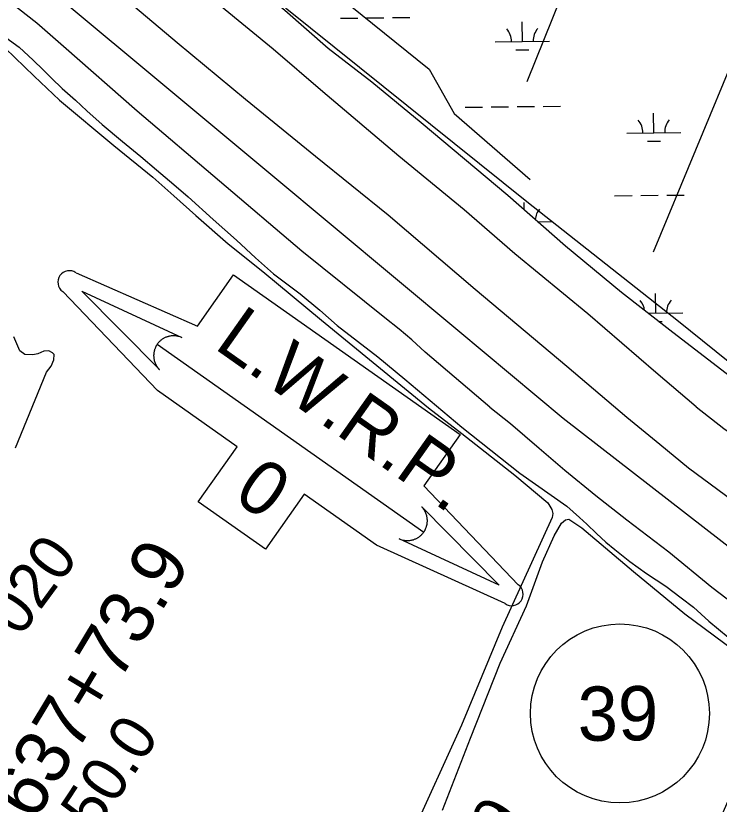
# Model space of a CAD drawing. Extents: x 3734862 to 3772949, y 391520 to 417239.
# Drawn here: x 3764747 to 3766043, y 398891 to 400345 of the extents above; entities that cross this region are included whole.
import ezdxf

# ---------------------------------------------------------------- set-up
doc = ezdxf.new("R2010")
doc.units = 0
for name, color, linetype in [('V-LEVE-TOET', 7, 'Continuous'), ('V-RIVR-EDGE', 7, 'Continuous'), ('V-RIVR-RANG-IDEN', 7, 'Continuous'), ('V-ROAD-CNTR', 7, 'Continuous'), ('V-ROAD-IDEN', 7, 'Continuous'), ('V-SITE-VEGE', 7, 'Continuous'), ('V-SURV-IDEN', 7, 'Continuous'), ('V-TOPO-SHOR', 7, 'Continuous'), ('V-TOPO-WATR-IDEN', 7, 'Continuous'), ('V-WETL-SWMP', 7, 'Continuous')]:
    doc.layers.add(name, color=color, linetype=linetype)

msp = doc.modelspace()

# ---------------------------------------------------------------- linework, layer by layer
at = {"layer": 'V-LEVE-TOET'}
for points in [[(3766000.7, 399623.6), (3765926.2, 399686.8), (3765800.9, 399795.1), (3765666.6, 399905.5), (3765572.8, 399986.6), (3765452.8, 400085.9), (3765312.7, 400204.5), (3765221, 400283), (3765074.9, 400403.2), (3764955, 400503.9), (3764844.3, 400589.7), (3764816.5, 400608.9), (3764797.5, 400626), (3764771.5, 400651.5), (3764758.9, 400668.1), (3764754.3, 400677.9), (3764750.5, 400683.4), (3764741.3, 400694.5)], [(3764724.4, 400571.9), (3764777.4, 400525), (3764907.4, 400411.1), (3765044.2, 400295.5), (3765170, 400191)], [(3765170, 400191), (3765298.8, 400085.7), (3765432.7, 399977.3), (3765593.4, 399840.4), (3765762.1, 399698.4), (3765872.8, 399604.6), (3765933.4, 399554.7)], [(3766000.7, 399623.6), (3766051.8, 399583.7), (3766152.7, 399513.4), (3766206.1, 399474.7), (3766298, 399402.4), (3766368.4, 399353.5), (3766423.4, 399316.3), (3766476.1, 399284.7), (3766539.4, 399247.6), (3766612.2, 399205), (3766714.3, 399145.7), (3766810.5, 399092), (3766901.1, 399040.7), (3766963.2, 399010.7), (3767052.6, 398965.3), (3767115.9, 398935.3), (3767147.6, 398921.9), (3767164.7, 398914.1), (3767174.6, 398910.9), (3767185.3, 398905.8), (3767205.5, 398894.7), (3767269.2, 398862.4)], [(3765933.4, 399554.7), (3765986.5, 399511.2), (3766080.7, 399441.7), (3766204.5, 399354.8), (3766290, 399298.3), (3766366.4, 399244.6), (3766432.5, 399199.2), (3766491.1, 399164.4), (3766570.6, 399118.6), (3766618.1, 399090.6), (3766684.6, 399052.3), (3766758.6, 399010.5), (3766842.5, 398965.4), (3766947.7, 398911.8), (3767012.6, 398882.2)]]:
    msp.add_lwpolyline(points, dxfattribs=at)
at = {"layer": 'V-RIVR-EDGE'}
msp.add_spline([(3755702.1, 404495.3), (3755757.2, 404470.8), (3755793.3, 404451.2), (3755852.5, 404424.4), (3755881.4, 404415.7), (3755906.2, 404404.4), (3755920.2, 404395.8), (3755948.7, 404379.4), (3755958.2, 404378.9), (3755969, 404378), (3755990.7, 404368.5), (3756022.8, 404350.3), (3756054.8, 404336.6), (3756079.7, 404323), (3756103.6, 404309.4), (3756144.2, 404288), (3756167.7, 404269), (3756188.9, 404253.6), (3756231.4, 404233.1), (3756271.6, 404217.2), (3756299.1, 404203.1), (3756403, 404163.5), (3756460.4, 404140.3), (3756508.7, 404114.9), (3756530.8, 404104), (3756588.2, 404078), (3756639.2, 404052.1), (3756694.3, 404019.5), (3756726.8, 403998.1), (3756735.8, 403989.1), (3756740.3, 403979.6), (3756740.3, 403973.2), (3756740.7, 403967.8), (3756747.5, 403960.5), (3756759.7, 403953.7), (3756786.3, 403941.5), (3756814.3, 403929.2), (3756864.5, 403904.6), (3756889.3, 403896), (3756899.7, 403897.3), (3756908.3, 403901.8), (3756919.2, 403901.3), (3756933.2, 403894.1), (3756945.8, 403892.7), (3756956.2, 403893.1), (3756962.1, 403897.2), (3756970.7, 403896.7), (3756978.4, 403894.4), (3756992.4, 403894.8), (3757002.8, 403897.5), (3757019.1, 403901.5), (3757027.7, 403901.5), (3757034, 403901.1), (3757036.3, 403896.5), (3757036.7, 403891.1), (3757038.5, 403883.4), (3757046.6, 403874.3), (3757060.6, 403866.2), (3757076.4, 403853.9), (3757104.4, 403831.2), (3757122.4, 403816.7), (3757145.5, 403804.5), (3757165.3, 403796.7), (3757181.6, 403787.2), (3757194.2, 403777.7), (3757213.6, 403765.4), (3757229.9, 403756.3), (3757251.6, 403745.9), (3757266.5, 403741.3), (3757283.2, 403734.5), (3757308.9, 403720.9), (3757360.4, 403694.1), (3757393.8, 403670.9), (3757430, 403657.3), (3757461.6, 403645.4), (3757505.4, 403628.1), (3757548.3, 403610.4), (3757591.7, 403587.2), (3757649.5, 403552.3), (3757711.8, 403512.8), (3757753.8, 403493.2), (3757766.9, 403487.8), (3757773.2, 403487.8), (3757785.9, 403494.1), (3757794.5, 403494), (3757803.5, 403489.5), (3757807.1, 403480.9), (3757810.6, 403456), (3757814.2, 403447.9), (3757826.4, 403437), (3757854.4, 403422.9), (3757930.3, 403373.9), (3757975.8, 403342.6), (3758005.2, 403323.5), (3758062.1, 403286.7), (3758092.3, 403263.6), (3758175.8, 403209.6), (3758234.5, 403169.2), (3758283.7, 403133.8), (3758328.8, 403103.4), (3758399.2, 403041.7), (3758421.8, 403023.1), (3758438.1, 403017.7), (3758463.8, 403017.6), (3758491.4, 403026.1), (3758504.5, 403022), (3758513.6, 403014.3), (3758514, 403006.2), (3758499.9, 402997.2), (3758498.1, 402989.9), (3758502.2, 402978.2), (3758510.7, 402969.6), (3758522, 402962.8), (3758545, 402948.7), (3758582.1, 402926.9), (3758650.2, 402878.8), (3758697.6, 402840.7), (3758721.5, 402820.3), (3758740.9, 402809.4), (3758782, 402784.9), (3758831.2, 402755.4), (3758902.1, 402711.8), (3758960.4, 402675.5), (3759018.6, 402634.6), (3759069.6, 402599.7), (3759134.6, 402553.4), (3759185.6, 402508.1), (3759223.5, 402478.1), (3759262.3, 402448.2), (3759321.4, 402402.4), (3759371.5, 402366.1), (3759431.5, 402323.4), (3759463.6, 402300.3), (3759488.9, 402281.7), (3759576.9, 402222.7), (3759627, 402186.8), (3759672.1, 402153.7), (3759778.2, 402087.4), (3759832.8, 402050.7), (3759873, 402019.4), (3759909.5, 401989.4), (3760050.8, 401883.7), (3760100, 401850.2), (3760145.6, 401819.3), (3760185.8, 401788), (3760211.9, 401766.7), (3760254.8, 401734.5), (3760285.5, 401709.1), (3760303.1, 401700.5), (3760325.3, 401691.4), (3760352.8, 401671.4), (3760391.1, 401641), (3760430.4, 401612), (3760461.6, 401590.2), (3760536.9, 401543), (3760583, 401510.8), (3760602.8, 401495.8), (3760629, 401477.2), (3760672.4, 401449.5), (3760711.2, 401426.8), (3760818.6, 401347.8), (3760872.3, 401310.6), (3760925.6, 401271.6), (3760948.6, 401251.7), (3761039.8, 401181.8), (3761107, 401135.5), (3761151.7, 401104.7), (3761172.9, 401093.3), (3761186, 401090.6), (3761199.2, 401092.8), (3761219.5, 401099.1), (3761228.1, 401099.5), (3761233.5, 401095.4), (3761236.7, 401087.7), (3761236.6, 401077.8), (3761228.5, 401063.8), (3761223, 401057.5), (3761223, 401049.3), (3761228.9, 401039.4), (3761242.4, 401026.7), (3761254.1, 401021.7), (3761266.8, 401018.5), (3761292.5, 401001.7), (3761317.3, 400980.4), (3761342.1, 400955.4), (3761463.1, 400853.4), (3761510, 400812.1), (3761550.2, 400777.7), (3761585.3, 400746.8), (3761681.5, 400674.3), (3761756.4, 400618.9), (3761817.8, 400572.2), (3761878.3, 400530.4), (3761996.5, 400436.5), (3762057.4, 400389.8), (3762104.8, 400352.6), (3762156.3, 400313.2), (3762204.5, 400277.3), (3762245.2, 400247.8), (3762291.6, 400210.2), (3762325.9, 400182.1), (3762356.2, 400159.8), (3762404, 400123.6), (3762432.9, 400101.3), (3762455.5, 400091.3), (3762473.5, 400075.9), (3762512.3, 400044.2), (3762551.6, 400012.4), (3762593.6, 399983.8), (3762620.2, 399963.4), (3762661.7, 399937.1), (3762686.6, 399919.8), (3762793.1, 399841.3), (3762834.6, 399812.8), (3762873.4, 399790.1), (3762923.1, 399758.3), (3762957, 399737.4), (3762984, 399721.5), (3763024.2, 399693.4), (3763075.2, 399657.5), (3763115.9, 399633.9), (3763172.8, 399601.2), (3763228.7, 399568.5), (3763285.2, 399533.6), (3763344.3, 399494.1), (3763398.5, 399455.1), (3763444.1, 399421), (3763484.7, 399391.1), (3763603.4, 399303.1), (3763654.8, 399261.8), (3763661.1, 399259.5), (3763667, 399254.5), (3763672, 399245), (3763696.3, 399224.2), (3763722.9, 399200.1), (3763745.5, 399180.2), (3763818.1, 399117.2), (3763841.6, 399099.5), (3763852.4, 399092.2), (3763858.8, 399084.1), (3763875, 399067.3), (3763898, 399046), (3763924.6, 399023.8), (3763949, 399007.9), (3763970.2, 398987.5), (3764004, 398952.6), (3764028.4, 398926.7), (3764056.8, 398899.5), (3764092.9, 398862.4), (3764130.8, 398826.1), (3764147, 398811.6), (3764152.9, 398799.8), (3764162.3, 398783.5), (3764173.6, 398768.6), (3764186.7, 398757.2), (3764206.1, 398746.3), (3764226.9, 398742.2), (3764246.3, 398733.6), (3764269.3, 398717.7), (3764284.2, 398703.2), (3764301.8, 398691.8), (3764323, 398678.2), (3764345.1, 398661), (3764412.4, 398596.6), (3764457, 398559.9), (3764502.6, 398522.7), (3764538.3, 398497.7), (3764566.3, 398486.4), (3764583.9, 398484.5), (3764604.2, 398486.3), (3764616.5, 398486.2), (3764626.4, 398481.7), (3764630.9, 398474.4), (3764636.3, 398461.3), (3764634.9, 398450), (3764631.7, 398441.4), (3764633.1, 398434.7), (3764636.2, 398430.1), (3764643.9, 398425.6), (3764661.1, 398421.5), (3764685.4, 398409.2), (3764715.2, 398382), (3764745.4, 398356.1), (3764793.3, 398328), (3764844.3, 398292.6), (3764885.8, 398258.1), (3764918.8, 398234.5), (3764992.8, 398187.8), (3765058.3, 398144.2), (3765088.1, 398128.3), (3765140.9, 398100.2), (3765168.9, 398079.7), (3765193.7, 398061.6), (3765246.1, 398042), (3765282.2, 398018.4), (3765309.7, 397989.4), (3765340, 397955.4), (3765361.1, 397933.7), (3765382.3, 397911.9), (3765434.7, 397867.9), (3765477.6, 397838.4), (3765508.7, 397823.9), (3765545.3, 397801.2), (3765575.5, 397778), (3765617.5, 397749.9), (3765653.6, 397726.3), (3765681.6, 397710), (3765727.2, 397684.5), (3765762, 397660), (3765771.9, 397659.5), (3765788.2, 397660), (3765793.6, 397658.1), (3765793.6, 397653.6), (3765785.5, 397648.7), (3765785.5, 397645.5), (3765790.9, 397632.8), (3765800.3, 397623.8), (3765814.8, 397612.9), (3765831.9, 397605.6), (3765847.3, 397603.3), (3765858.1, 397598.7), (3765865.8, 397593.3), (3765888.8, 397577), (3765908.7, 397561.5), (3765918.2, 397548.4), (3765919.5, 397542.1), (3765921.3, 397536.2), (3765926.7, 397533.5), (3765933, 397534.4), (3765940.7, 397533.4), (3765944.8, 397530.3), (3765957, 397519.4), (3765987.7, 397499.9), (3766024.7, 397468.1), (3766059.4, 397438.2), (3766085.1, 397413.3), (3766102.7, 397400.1), (3766131.6, 397377.4), (3766172.7, 397350.2), (3766210.6, 397318.9), (3766264.3, 397285.3), (3766306.8, 397260.8), (3766362.7, 397220.8), (3766381.1, 397208.5)], degree=3, dxfattribs=at)
at = {"layer": 'V-ROAD-CNTR'}
for points in [[(3761211.2, 403204.5), (3761726.8, 402840.4), (3762165.3, 402532.7), (3762615, 402216.2), (3762996.4, 401921), (3763687.5, 401340.8), (3764331.1, 400798.1), (3764634, 400538), (3765216.6, 400052.3), (3765561.3, 399764.9)], [(3765561.3, 399764.9), (3765755.5, 399602.6), (3766144.5, 399300.8), (3766783.9, 398911.4), (3767702.3, 398491.7), (3768862.8, 397971.9), (3769048, 397895.2), (3769757.8, 397573.5), (3770042.5, 397441.9), (3770082, 397419.9), (3770108.8, 397401), (3770359.7, 397267.3)]]:
    msp.add_lwpolyline(points, dxfattribs=at)
at = {"layer": 'V-ROAD-IDEN'}
msp.add_circle((3765860, 399058.3), 165, dxfattribs=at)
msp.add_circle((3765860, 399058.3), 165, dxfattribs=at)
at = {"layer": 'V-SITE-VEGE'}
for points in [[(3764726.9, 400285.1), (3764780.5, 400233.5), (3764827.3, 400188.8), (3764927.1, 400105.5), (3764999.1, 400047), (3765037.8, 400012.6), (3765078.5, 399976.2), (3765138.3, 399923.9), (3765202.1, 399872.9), (3765310.1, 399783.5), (3765507, 399621.7)], [(3764746.1, 399548), (3764803.5, 399687.3), (3764811.8, 399698.7), (3764816.6, 399710.3), (3764817.4, 399719.8), (3764814, 399723.2), (3764807.2, 399726.7), (3764798.3, 399726.1), (3764787.3, 399721.4), (3764777.8, 399719.4), (3764763.4, 399720.2), (3764753.9, 399727.1), (3764748.5, 399739.4), (3764743.2, 399752.4)], [(3765507, 399621.7), (3765568.7, 399574.4), (3765666.6, 399497.4), (3765727.1, 399446.5), (3765734.8, 399434), (3765736.6, 399426.9), (3765734.9, 399419.2), (3765643.2, 399217), (3765568, 399036.7), (3765475.2, 398832.6)], [(3765533.2, 398880.1), (3765584.7, 399012.4), (3765639.1, 399151.1), (3765687.6, 399256.7), (3765717.1, 399338), (3765739, 399386), (3765752.6, 399409.1), (3765759.8, 399415.1), (3765765.7, 399416.3), (3765790, 399400.3), (3765884.9, 399319.7), (3765979.9, 399241.6), (3766070, 399174.7), (3766152.7, 399123.6), (3766159.3, 399117.7), (3766159.9, 399105.9), (3766085.9, 398958.8), (3765995.4, 398751.2)]]:
    msp.add_lwpolyline(points, dxfattribs=at)
at = {"layer": 'V-TOPO-SHOR'}
for p, q in [((3765977.7, 400945.5), (3765688.5, 400222.8)), ((3766249.2, 400700.6), (3765921.2, 399908.6))]:
    msp.add_line(p, q, dxfattribs=at)
for points in [[(3765239.2, 400463.5), (3765508.2, 400246.1), (3765554.7, 400164.6), (3765694.4, 400042.4)], [(3767288.2, 399313.9), (3767154.6, 399030.1), (3766939.4, 399134.8), (3766636.9, 399309.4), (3766264.5, 399542.1), (3765967.8, 399780.6), (3765688.5, 400001.7), (3765246.4, 400356.6), (3765194, 400414.8), (3765195.4, 400450.8)], [(3765620.3, 399623.1), (3765500.8, 399724.3), (3765476.4, 399747), (3765453.3, 399766.9), (3765426.8, 399787.6), (3765274, 399910.8), (3764970.5, 400168.9), (3764834.7, 400287.9), (3764785.2, 400331.2), (3764646.6, 400440)], [(3764728.3, 400304.3), (3764752.8, 400286.4), (3764778.6, 400263), (3764796.9, 400245.1), (3764812.5, 400229.3), (3764832.2, 400210.7), (3764856.6, 400188.7), (3764877.6, 400169.5), (3764906.1, 400144), (3764943.5, 400113), (3764976.8, 400084.8), (3765006, 400060.7), (3765037.9, 400033.2), (3765064.4, 400010.5), (3765110.5, 399969.2), (3765153.3, 399930.7), (3765188.6, 399898.4), (3765221.8, 399868.8), (3765270.7, 399831.6), (3765306.7, 399802), (3765338.6, 399773.8), (3765414.1, 399716), (3765463.6, 399674.7), (3765568.7, 399586.1)], [(3765620.3, 399623.1), (3765658.5, 399592.6), (3765711.4, 399547.5), (3765758.5, 399507), (3765815.5, 399460), (3765872.5, 399414.9), (3765950.1, 399356.2), (3766029.4, 399291.1), (3766137.6, 399208.4), (3766164, 399187.3), (3766185.8, 399175.5), (3766238.6, 399145.6), (3766295.1, 399116.3), (3766342.7, 399087), (3766390.3, 399057.7), (3766449.6, 399019), (3766508.4, 398987.3), (3766557.2, 398956.8), (3766622.4, 398924.6), (3766709.9, 398877.7)], [(3765568.7, 399586.1), (3765675.6, 399501), (3765762, 399440.6), (3765785.6, 399419.5), (3765799.1, 399407.2), (3765816.7, 399390.1), (3765833.8, 399374.3), (3765850.8, 399360.8), (3765878.4, 399338.5), (3765909, 399316.2), (3765944.8, 399292.8), (3765973.1, 399271.1), (3765995.4, 399254.1), (3766023.6, 399228.2), (3766059.5, 399198.9)]]:
    msp.add_lwpolyline(points, dxfattribs=at)
at = {"layer": 'V-TOPO-WATR-IDEN'}
msp.add_line((3765007.4, 399739), (3765498.4, 399392.5), dxfattribs=at)
for points in [[(3764857.6, 399870.8), (3765081.2, 399772.3), (3765148, 399866.9), (3765565.4, 399572.4), (3765498.6, 399477.8), (3765672.7, 399295.5)], [(3765648.3, 399260.8), (3765411.2, 399368.7), (3765278.2, 399462.5), (3765206.6, 399361), (3765083, 399448.2), (3765154.7, 399549.7), (3765007.7, 399653.4), (3764833.1, 399836.1)]]:
    msp.add_lwpolyline(points, dxfattribs=at)
for points in [[(3765011.2, 399692.3), (3764868.6, 399837), (3765052.7, 399751.2), (3765049.3, 399752.5), (3765045.9, 399753.5), (3765044.5, 399753.8), (3765043.3, 399754), (3765041.8, 399754.3), (3765040.3, 399754.4), (3765039.1, 399754.5), (3765037.3, 399754.5), (3765035.5, 399754.5), (3765034.4, 399754.4), (3765033.1, 399754.3), (3765031.4, 399754), (3765030, 399753.8), (3765028.6, 399753.5), (3765027.6, 399753.2), (3765026.6, 399752.9), (3765025.3, 399752.5), (3765024.2, 399752.1), (3765023.1, 399751.7), (3765022.2, 399751.3), (3765020.9, 399750.6), (3765019.6, 399750), (3765018.6, 399749.4), (3765017.5, 399748.7), (3765016.6, 399748.1), (3765015.7, 399747.5), (3765015.1, 399747), (3765014.2, 399746.3), (3765013.2, 399745.5), (3765012.3, 399744.7), (3765011.5, 399743.9), (3765010.7, 399743.1), (3765009.9, 399742.2), (3765009.3, 399741.4), (3765008.4, 399740.3), (3765007.4, 399739), (3765007.1, 399738.6), (3765006.7, 399738), (3765006.3, 399737.3), (3765005.8, 399736.5), (3765005.4, 399735.8), (3765005, 399735.1), (3765004.6, 399734.3), (3765004.3, 399733.7), (3765003.9, 399732.8), (3765003.5, 399731.9), (3765003.3, 399731.4), (3765002.7, 399729.9), (3765002.5, 399729), (3765002.3, 399728.5), (3765002, 399727.5), (3765001.8, 399726.7), (3765001.6, 399725.8), (3765001.4, 399724.7), (3765001.2, 399723.7), (3765001.1, 399723), (3765001, 399722.3), (3765000.9, 399721.4), (3765000.8, 399720.6), (3765000.8, 399719.6), (3765000.7, 399718.6), (3765000.7, 399717.7), (3765000.8, 399716.4), (3765000.8, 399715.5), (3765000.9, 399714.6), (3765001, 399713.6), (3765001.1, 399712.8), (3765001.2, 399712), (3765001.4, 399710.8), (3765001.4, 399710.7), (3765001.6, 399710), (3765001.7, 399709.4), (3765001.9, 399708.6), (3765002.2, 399707.7), (3765002.4, 399706.9), (3765002.7, 399706.2), (3765003, 399705.3), (3765003.3, 399704.4), (3765003.6, 399703.8), (3765003.9, 399703), (3765004.4, 399702), (3765004.7, 399701.4), (3765004.9, 399700.9), (3765005.2, 399700.4), (3765005.5, 399699.9), (3765005.9, 399699.2), (3765006.3, 399698.6), (3765006.7, 399697.9), (3765007.1, 399697.3), (3765007.7, 399696.5), (3765008, 399696), (3765008.6, 399695.2), (3765009.3, 399694.4), (3765009.9, 399693.7), (3765010.3, 399693.3), (3765010.7, 399692.8), (3765011, 399692.5)], [(3765494.7, 399439.2), (3765637.2, 399294.5), (3765453.1, 399380.4), (3765456.5, 399379), (3765459.9, 399378), (3765461.3, 399377.7), (3765462.5, 399377.5), (3765464, 399377.3), (3765465.5, 399377.1), (3765466.8, 399377.1), (3765468.5, 399377), (3765470.4, 399377.1), (3765471.4, 399377.1), (3765472.7, 399377.3), (3765474.5, 399377.5), (3765475.8, 399377.8), (3765477.3, 399378.1), (3765478.2, 399378.3), (3765479.3, 399378.6), (3765480.5, 399379), (3765481.6, 399379.5), (3765482.8, 399379.9), (3765483.7, 399380.3), (3765485, 399380.9), (3765486.2, 399381.6), (3765487.2, 399382.1), (3765488.3, 399382.8), (3765489.3, 399383.5), (3765490.1, 399384.1), (3765490.7, 399384.5), (3765491.7, 399385.3), (3765492.6, 399386.1), (3765493.5, 399386.9), (3765494.4, 399387.7), (3765495.1, 399388.5), (3765495.9, 399389.4), (3765496.6, 399390.1), (3765497.5, 399391.2), (3765498.4, 399392.5), (3765498.7, 399392.9), (3765499.1, 399393.5), (3765499.6, 399394.3), (3765500, 399395), (3765500.4, 399395.7), (3765500.8, 399396.4), (3765501.3, 399397.3), (3765501.6, 399397.9), (3765502, 399398.8), (3765502.3, 399399.6), (3765502.6, 399400.2), (3765503.1, 399401.7), (3765503.4, 399402.5), (3765503.6, 399403.1), (3765503.8, 399404), (3765504.1, 399404.9), (3765504.3, 399405.8), (3765504.5, 399406.8), (3765504.7, 399407.8), (3765504.8, 399408.6), (3765504.9, 399409.3), (3765505, 399410.2), (3765505, 399411), (3765505.1, 399411.9), (3765505.1, 399412.9), (3765505.1, 399413.9), (3765505.1, 399415.1), (3765505, 399416), (3765505, 399417), (3765504.9, 399418), (3765504.8, 399418.7), (3765504.6, 399419.6), (3765504.4, 399420.8), (3765504.4, 399420.8), (3765504.2, 399421.6), (3765504.1, 399422.1), (3765503.9, 399422.9), (3765503.6, 399423.9), (3765503.4, 399424.7), (3765503.2, 399425.4), (3765502.9, 399426.3), (3765502.5, 399427.1), (3765502.3, 399427.7), (3765501.9, 399428.5), (3765501.5, 399429.6), (3765501.1, 399430.2), (3765500.9, 399430.7), (3765500.7, 399431.1), (3765500.4, 399431.6), (3765500, 399432.3), (3765499.6, 399433), (3765499.2, 399433.6), (3765498.7, 399434.3), (3765498.2, 399435.1), (3765497.8, 399435.6), (3765497.2, 399436.3), (3765496.5, 399437.2), (3765496, 399437.8), (3765495.6, 399438.3), (3765495.2, 399438.7), (3765494.9, 399439)]]:
    msp.add_lwpolyline(points, close=True, dxfattribs=at)
for centre, start, end in [((3764845.3, 399853.4), 54.7867, 234.7867), ((3765660.5, 399278.1), 234.7867, 54.7867)]:
    msp.add_arc(centre, 21.2, start, end, dxfattribs=at)
at = {"layer": 'V-WETL-SWMP'}
for p, q in [((3765344.9, 400340.1), (3765376.9, 400340.4)), ((3765392.9, 400340.6), (3765424.9, 400340.9)), ((3765440.9, 400341.1), (3765472.9, 400341.4)), ((3765680.2, 400297.2), (3765679.8, 400333.2)), ((3765630.2, 400296.7), (3765730.2, 400297.7)), ((3765668.4, 400281.6), (3765692.4, 400281.9)), ((3765574.6, 400176), (3765606.6, 400176.3)), ((3765622.6, 400176.5), (3765654.6, 400176.8)), ((3765670.6, 400177), (3765702.6, 400177.3)), ((3765718.6, 400177.5), (3765750.6, 400177.8)), ((3765922.5, 400128.9), (3765922.1, 400164.9)), ((3765872.5, 400128.4), (3765972.5, 400129.4)), ((3765910.6, 400113.4), (3765934.6, 400113.6)), ((3765850.3, 400012.7), (3765882.3, 400013.1)), ((3765898.3, 400013.2), (3765930.3, 400013.6)), ((3765946.3, 400013.7), (3765978.3, 400014.1)), ((3765683.5, 399986.7), (3765683.3, 400000.5)), ((3765708.4, 399964.8), (3765733.7, 399965.1)), ((3765926, 399796.3), (3765925.6, 399832.3)), ((3765911.9, 399796.1), (3765976, 399796.8)), ((3765931.4, 399780.9), (3765938.1, 399781))]:
    msp.add_line(p, q, dxfattribs=at)
msp.add_lwpolyline([(3766895.1, 399138.6), (3766688.3, 399260.8), (3766524.3, 399364.5), (3766366.3, 399465.3), (3766227.2, 399565), (3766085.2, 399662.2), (3765952.3, 399764.6), (3765862.8, 399834.5), (3765759.7, 399919.8), (3765653.4, 400013.1), (3765494, 400146.9), (3765403, 400222.1), (3765322.5, 400284), (3765242.6, 400354.3), (3765210.7, 400381.1), (3765140.5, 400440.2), (3765059, 400508.4), (3764973.7, 400573), (3764909, 400622.6), (3764898.5, 400634.8), (3764894.7, 400654.5)], dxfattribs=at)
for centre, start, end in [((3765625, 400297.1), 359.8334, 41.377), ((3765735.4, 400298.2), 139.8334, 181.377), ((3765867.2, 400128.8), 359.8334, 41.377), ((3765977.7, 400130), 139.8334, 181.377), ((3765738.9, 399965.6), 139.8334, 174.7236), ((3765870.7, 399796.2), 7.9643, 41.377), ((3765981.2, 399797.3), 139.8334, 181.377)]:
    msp.add_arc(centre, 35.2, start, end, dxfattribs=at)

# ---------------------------------------------------------------- texts
at = {"layer": 'V-RIVR-RANG-IDEN'}
for s, rotation, p in [('D-020', 53.6693, (3764684.9, 399102.6)), ('R-50.0', 56.4902, (3764828.8, 398739.2)), ('R-49.9', 58.4448, (3765509.2, 398585.1))]:
    msp.add_text(s, height=83, rotation=rotation, dxfattribs=at).set_placement(p)
at = {"layer": 'V-ROAD-IDEN'}
msp.add_text('39', height=100, rotation=0.6052, dxfattribs=at).set_placement((3765782.5, 399007.5))
at = {"layer": 'V-SURV-IDEN'}
msp.add_text('1637+73.9', height=100, rotation=58.9125, dxfattribs=at).set_placement((3764742.6, 398793.1))
at = {"layer": 'V-TOPO-WATR-IDEN'}
for s, rotation, p in [('L.W.R.P.', 324.7866, (3765109.9, 399732.8)), ('0', 324.7867, (3765144.1, 399454.6))]:
    msp.add_text(s, height=99.6, rotation=rotation, dxfattribs=at).set_placement(p)

doc.saveas('drawing.dxf')
